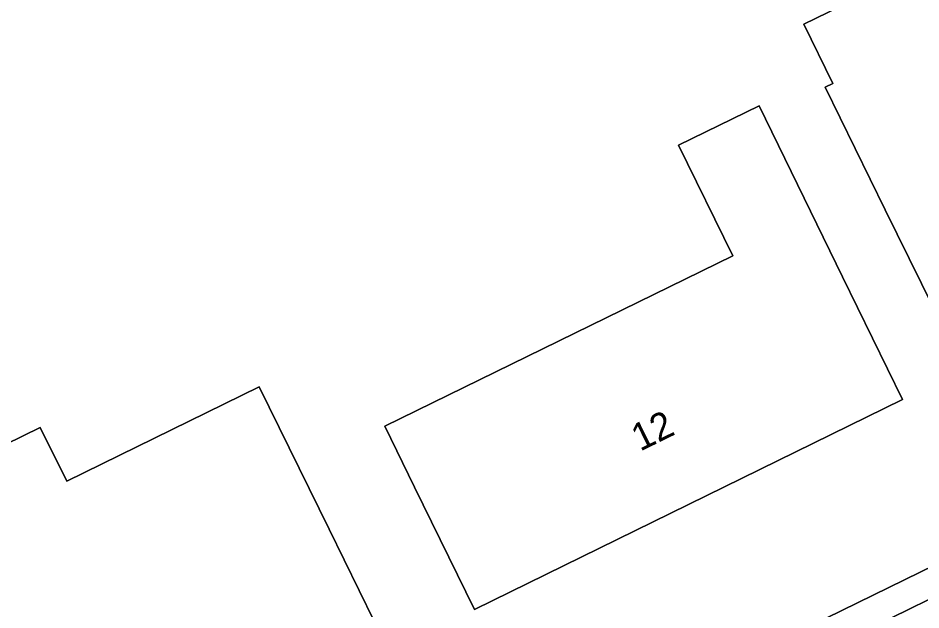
# Model space of a CAD drawing. Extents: x 160455 to 162082, y 388339 to 389736.
# Drawn here: x 160729.41 to 160762.48, y 389069.64 to 389091.32 of the extents above; entities that cross this region are included whole.
import ezdxf

# ---------------------------------------------------------------- set-up
doc = ezdxf.new("R2010")
doc.units = 0
for name, color, linetype in [('IMGEO_Erf', 7, 'Continuous'), ('IMGEO_Pand', 7, 'Continuous'), ('IMGEO_Pand_nummerreeks', 7, 'Continuous'), ('IMGEO_Voetpad_open', 7, 'Continuous')]:
    doc.layers.add(name, color=color, linetype=linetype)

msp = doc.modelspace()

# ---------------------------------------------------------------- linework, layer by layer
at = {"layer": 'IMGEO_Erf'}
for points in [[(160765.484, 389096.013), (160769.528, 389097.998), (160771.118, 389094.765), (160771.406, 389094.906), (160775.823, 389085.925), (160775.536, 389085.784), (160776.212, 389084.41), (160772.17, 389082.428), (160771.5, 389083.793), (160771.191, 389083.642), (160768.068, 389082.11), (160767.719, 389081.939), (160768.388, 389080.574), (160764.346, 389078.592), (160763.675, 389079.958), (160763.379, 389079.812), (160761.176, 389084.301), (160758.972, 389088.789), (160759.259, 389088.931), (160758.196, 389091.096), (160762.24, 389093.081), (160763.298, 389090.925), (160767.073, 389092.778)], [(160755.592, 389082.615), (160753.608, 389086.666), (160756.563, 389088.113), (160759.616, 389081.841), (160761.803, 389077.344), (160746.13, 389069.65), (160743.931, 389074.141), (160742.839, 389076.368)], [(160740.8, 389072.592), (160742.998, 389068.101), (160737.442, 389065.38), (160737.872, 389064.502), (160729.969, 389060.625), (160727.458, 389065.737), (160726.877, 389065.452), (160726.744, 389065.744), (160727.316, 389066.025), (160726.457, 389067.774), (160725.868, 389067.485), (160725.733, 389067.784), (160726.312, 389068.069), (160723.799, 389073.184), (160728.29, 389075.383), (160730.22, 389076.328), (160731.187, 389074.352), (160738.245, 389077.808)]]:
    msp.add_lwpolyline(points, close=True, dxfattribs=at)
msp.add_lwpolyline([(160729.384, 389054.841), (160781.823, 389080.504)], dxfattribs=at)
at = {"layer": 'IMGEO_Pand'}
for points in [[(160765.484, 389096.013), (160767.073, 389092.778), (160763.298, 389090.925), (160762.24, 389093.081), (160758.196, 389091.096), (160759.259, 389088.931), (160758.972, 389088.789), (160761.176, 389084.301), (160763.379, 389079.812), (160763.675, 389079.958), (160764.346, 389078.592), (160768.388, 389080.574), (160767.719, 389081.939), (160768.068, 389082.11), (160771.191, 389083.642), (160771.5, 389083.793), (160772.17, 389082.428), (160776.212, 389084.41), (160775.536, 389085.784), (160775.823, 389085.925), (160771.406, 389094.906), (160771.118, 389094.765), (160769.528, 389097.998)], [(160759.616, 389081.841), (160756.563, 389088.113), (160753.608, 389086.666), (160755.592, 389082.615), (160742.839, 389076.368), (160743.931, 389074.141), (160746.13, 389069.65), (160761.803, 389077.344)], [(160740.8, 389072.592), (160738.245, 389077.808), (160731.187, 389074.352), (160730.22, 389076.328), (160728.29, 389075.383), (160723.799, 389073.184), (160726.312, 389068.069), (160725.733, 389067.784), (160725.868, 389067.485), (160726.457, 389067.774), (160727.316, 389066.025), (160726.744, 389065.744), (160726.877, 389065.452), (160727.458, 389065.737), (160729.969, 389060.625), (160737.872, 389064.502), (160737.442, 389065.38), (160742.998, 389068.101)]]:
    msp.add_lwpolyline(points, close=True, dxfattribs=at)
at = {"layer": 'IMGEO_Voetpad_open'}
for points in [[(160781.823, 389080.504), (160729.384, 389054.841), (160727.943, 389051.622)], [(160760.6, 389067.722), (160760.115, 389068.71), (160764.693, 389070.956), (160765.178, 389069.968), (160767.775, 389071.219), (160767.554, 389071.667), (160772.133, 389073.93), (160772.354, 389073.482), (160778.205, 389076.343)]]:
    msp.add_lwpolyline(points, dxfattribs=at)
msp.add_lwpolyline([(160764.483, 389069.627), (160765.178, 389069.968), (160764.693, 389070.956), (160760.115, 389068.71), (160760.6, 389067.722), (160761.376, 389068.103)], close=True, dxfattribs=at)

# ---------------------------------------------------------------- texts
at = {"layer": 'IMGEO_Pand_nummerreeks'}
msp.add_text('12', height=1, rotation=26.1468, dxfattribs=at).set_placement((160752.194, 389075.434))

doc.saveas('drawing.dxf')
